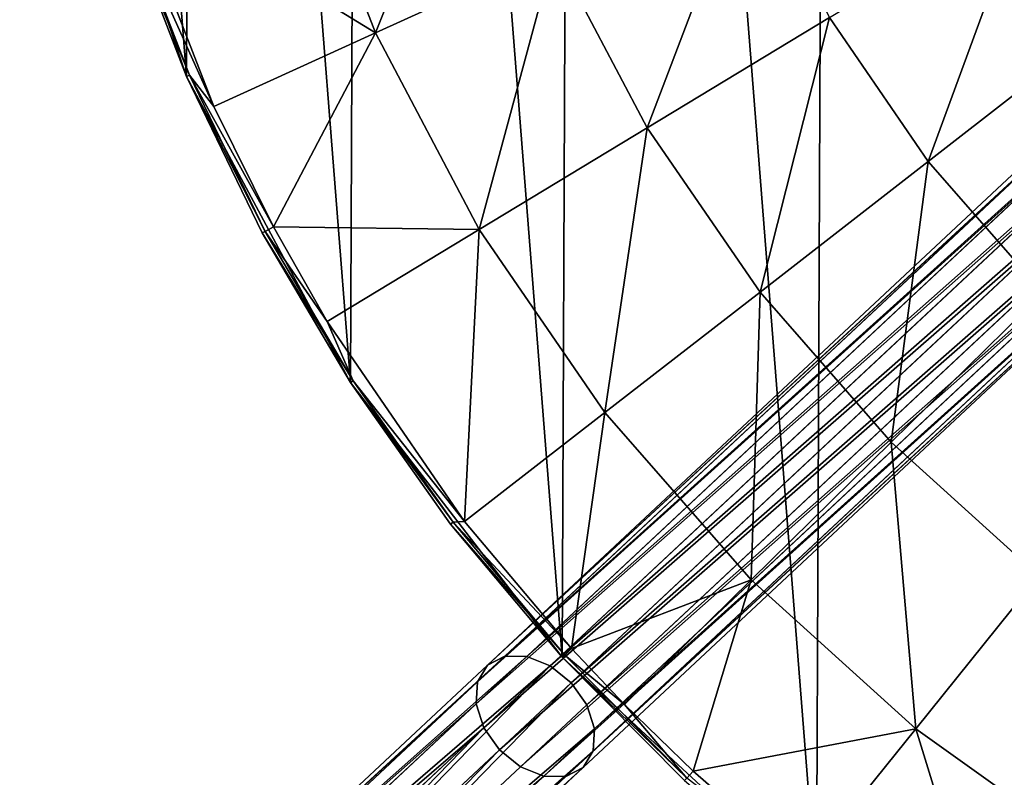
# Model space of a CAD drawing. Header units: millimetres. Extents: x 64 to 3333, y 103 to 3347.
# Tile 347 of 519: x 1652 to 1687, y 1723 to 1750. Entities that reach past the tile are written whole.
import ezdxf

# ---------------------------------------------------------------- set-up
doc = ezdxf.new("R2010")
doc.units = ezdxf.units.MM
doc.header["$LTSCALE"] = 25.4
doc.layers.get('0').update_dxf_attribs({"true_color": 0xff5454})

# ---------------------------------------------------------------- blocks, each defined once
blk = doc.blocks.new('SPIDER-6785-9743.STL')
at = {"color": 0}
mesh = blk.add_polyface(dxfattribs=at)
corners = [(1654.298, 1759.693, 1405.814), (1652.364, 1784.306, 1405.814), (1652.311, 1771.919, 1405.814), (1654.454, 1796.515, 1405.814), (1658.271, 1747.96, 1405.814), (1658.526, 1808.214, 1405.814), (1664.12, 1737.042, 1405.814), (1664.467, 1819.083, 1405.814), (1671.687, 1727.234, 1405.814), (1672.116, 1828.826, 1405.814), (1680.765, 1718.807, 1405.814), (1681.265, 1837.177, 1405.814), (1691.106, 1711.988, 1405.814), (1691.664, 1843.908, 1405.814), (1702.429, 1706.964, 1405.814), (1703.028, 1848.835, 1405.814), (1714.423, 1703.873, 1405.814), (1715.049, 1851.825, 1405.814), (1726.764, 1702.797, 1405.814), (1727.398, 1852.796, 1405.814), (1739.112, 1703.768, 1405.814), (1739.738, 1851.721, 1405.814), (1751.133, 1706.758, 1405.814), (1751.733, 1848.63, 1405.814), (1762.498, 1711.686, 1405.814), (1763.055, 1843.606, 1405.814), (1772.896, 1718.417, 1405.814), (1773.396, 1836.787, 1405.814), (1782.045, 1726.768, 1405.814), (1782.474, 1828.359, 1405.814), (1789.694, 1736.511, 1405.814), (1790.041, 1818.552, 1405.814), (1795.636, 1747.38, 1405.814), (1795.89, 1807.633, 1405.814), (1799.707, 1759.078, 1405.814), (1799.863, 1795.901, 1405.814), (1801.798, 1771.288, 1405.814), (1801.85, 1783.674, 1405.814)]
mesh.append_faces([[corners[k] for k in face] for face in [(0, 1, 2), (35, 36, 37)]], dxfattribs={"vtx0": -1, "color": 0})
mesh.append_faces([[corners[k] for k in face] for face in [(1, 0, 3), (3, 4, 5), (5, 6, 7), (7, 8, 9), (9, 10, 11), (11, 12, 13), (13, 14, 15), (15, 16, 17), (17, 18, 19), (19, 20, 21), (21, 22, 23), (23, 24, 25), (25, 26, 27), (27, 28, 29), (29, 30, 31), (31, 32, 33), (33, 34, 35)]], dxfattribs={"vtx0": -1, "vtx1": -1, "color": 0})
mesh.append_faces([[corners[k] for k in face] for face in [(3, 0, 4), (5, 4, 6), (7, 6, 8), (9, 8, 10), (11, 10, 12), (13, 12, 14), (15, 14, 16), (17, 16, 18), (19, 18, 20), (21, 20, 22), (23, 22, 24), (25, 24, 26), (27, 26, 28), (29, 28, 30), (31, 30, 32), (33, 32, 34), (35, 34, 36)]], dxfattribs={"vtx0": -1, "vtx2": -1, "color": 0})
mesh = blk.add_polyface(dxfattribs=at)
corners = [(1654.298, 1759.693, 1405.814), (1656.042, 1753.744, 1398.095), (1658.271, 1747.96, 1405.814)]
mesh.append_faces([[corners[k] for k in face] for face in [(0, 1, 2)]], dxfattribs={"color": 0})
mesh = blk.add_polyface(dxfattribs=at)
corners = [(1668.828, 1759.062, 1383.503), (1665.017, 1749.52, 1389.832), (1662.154, 1756.916, 1389.832), (1671.397, 1752.426, 1383.503)]
mesh.append_faces([[corners[k] for k in face] for face in [(0, 1, 2), (1, 0, 3)]], dxfattribs={"vtx0": -1, "color": 0})
mesh = blk.add_polyface(dxfattribs=at)
corners = [(1656.114, 1754.974, 1396.826), (1665.017, 1749.52, 1389.832), (1659.243, 1746.889, 1396.826), (1662.154, 1756.916, 1389.832)]
mesh.append_faces([[corners[k] for k in face] for face in [(0, 1, 2), (1, 0, 3)]], dxfattribs={"vtx0": -1, "color": 0})
mesh = blk.add_polyface(dxfattribs=at)
corners = [(1678.318, 1755.58, 1377.905), (1674.719, 1746.134, 1383.503), (1671.397, 1752.426, 1383.503), (1681.227, 1750.069, 1377.905)]
mesh.append_faces([[corners[k] for k in face] for face in [(0, 1, 2), (1, 0, 3)]], dxfattribs={"vtx0": -1, "color": 0})
mesh = blk.add_polyface(dxfattribs=at)
corners = [(1656.114, 1754.974, 1396.826), (1659.243, 1746.889, 1396.826), (1656.153, 1753.782, 1397.421)]
mesh.append_faces([[corners[k] for k in face] for face in [(0, 1, 2)]], dxfattribs={"color": 0})
mesh = blk.add_polyface(dxfattribs=at)
corners = [(1688.18, 1754.273, 1373.091), (1684.756, 1744.933, 1377.905), (1681.227, 1750.069, 1377.905), (1691.173, 1749.916, 1373.091)]
mesh.append_faces([[corners[k] for k in face] for face in [(0, 1, 2), (1, 0, 3)]], dxfattribs={"vtx0": -1, "color": 0})
mesh = blk.add_polyface(dxfattribs=at)
corners = [(1656.042, 1753.744, 1398.095), (1658.378, 1748.007, 1397.421), (1658.271, 1747.96, 1398.095), (1656.153, 1753.782, 1397.421)]
mesh.append_faces([[corners[k] for k in face] for face in [(0, 1, 2), (1, 0, 3)]], dxfattribs={"vtx0": -1, "color": 0})
mesh = blk.add_polyface(dxfattribs=at)
corners = [(1656.042, 1753.744, 1398.095), (1658.271, 1747.96, 1398.095), (1658.271, 1747.96, 1405.814)]
mesh.append_faces([[corners[k] for k in face] for face in [(0, 1, 2)]], dxfattribs={"color": 0})
mesh = blk.add_polyface(dxfattribs=at)
corners = [(1656.153, 1753.782, 1397.421), (1659.243, 1746.889, 1396.826), (1658.378, 1748.007, 1397.421)]
mesh.append_faces([[corners[k] for k in face] for face in [(0, 1, 2)]], dxfattribs={"color": 0})
mesh = blk.add_polyface(dxfattribs=at)
corners = [(1671.397, 1752.426, 1383.503), (1668.72, 1742.506, 1389.832), (1665.017, 1749.52, 1389.832), (1674.719, 1746.134, 1383.503)]
mesh.append_faces([[corners[k] for k in face] for face in [(0, 1, 2), (1, 0, 3)]], dxfattribs={"vtx0": -1, "color": 0})
mesh = blk.add_polyface(dxfattribs=at)
corners = [(1681.227, 1750.069, 1377.905), (1678.748, 1740.269, 1383.503), (1674.719, 1746.134, 1383.503), (1684.756, 1744.933, 1377.905)]
mesh.append_faces([[corners[k] for k in face] for face in [(0, 1, 2), (1, 0, 3)]], dxfattribs={"vtx0": -1, "color": 0})
mesh = blk.add_polyface(dxfattribs=at)
corners = [(1691.173, 1749.916, 1373.091), (1688.857, 1740.242, 1377.905), (1684.756, 1744.933, 1377.905), (1694.653, 1745.936, 1373.091)]
mesh.append_faces([[corners[k] for k in face] for face in [(0, 1, 2), (1, 0, 3)]], dxfattribs={"vtx0": -1, "color": 0})
mesh = blk.add_polyface(dxfattribs=at)
corners = [(1665.017, 1749.52, 1389.832), (1661.37, 1742.594, 1396.826), (1659.243, 1746.889, 1396.826)]
mesh.append_faces([[corners[k] for k in face] for face in [(0, 1, 2)]], dxfattribs={"color": 0})
mesh = blk.add_polyface(dxfattribs=at)
corners = [(1668.72, 1742.506, 1389.832), (1661.37, 1742.594, 1396.826), (1665.017, 1749.52, 1389.832)]
mesh.append_faces([[corners[k] for k in face] for face in [(0, 1, 2)]], dxfattribs={"color": 0})
mesh = blk.add_polyface(dxfattribs=at)
corners = [(1658.271, 1747.96, 1398.095), (1661.073, 1742.435, 1397.421), (1660.97, 1742.38, 1398.095), (1658.378, 1748.007, 1397.421)]
mesh.append_faces([[corners[k] for k in face] for face in [(0, 1, 2), (1, 0, 3)]], dxfattribs={"vtx0": -1, "color": 0})
mesh = blk.add_polyface(dxfattribs=at)
corners = [(1658.271, 1747.96, 1398.095), (1660.97, 1742.38, 1398.095), (1664.12, 1737.042, 1405.814)]
mesh.append_faces([[corners[k] for k in face] for face in [(0, 1, 2)]], dxfattribs={"color": 0})
mesh = blk.add_polyface(dxfattribs=at)
corners = [(1658.271, 1747.96, 1398.095), (1664.12, 1737.042, 1405.814), (1658.271, 1747.96, 1405.814)]
mesh.append_faces([[corners[k] for k in face] for face in [(0, 1, 2)]], dxfattribs={"color": 0})
mesh = blk.add_polyface(dxfattribs=at)
corners = [(1658.378, 1748.007, 1397.421), (1661.37, 1742.594, 1396.826), (1661.073, 1742.435, 1397.421)]
mesh.append_faces([[corners[k] for k in face] for face in [(0, 1, 2)]], dxfattribs={"color": 0})
mesh = blk.add_polyface(dxfattribs=at)
corners = [(1658.378, 1748.007, 1397.421), (1659.243, 1746.889, 1396.826), (1661.37, 1742.594, 1396.826)]
mesh.append_faces([[corners[k] for k in face] for face in [(0, 1, 2)]], dxfattribs={"color": 0})
mesh = blk.add_polyface(dxfattribs=at)
corners = [(1669.017, 1726.948, 1225.756), (1690.992, 1747.227, 1258.571), (1669.637, 1727.267, 1225.074), (1690.299, 1746.84, 1259.138)]
mesh.append_faces([[corners[k] for k in face] for face in [(0, 1, 2), (1, 0, 3)]], dxfattribs={"vtx0": -1, "color": 0})
mesh = blk.add_polyface(dxfattribs=at)
corners = [(1669.637, 1727.267, 1225.074), (1691.839, 1747.277, 1258.091), (1670.423, 1727.26, 1224.495), (1690.992, 1747.227, 1258.571)]
mesh.append_faces([[corners[k] for k in face] for face in [(0, 1, 2), (1, 0, 3)]], dxfattribs={"vtx0": -1, "color": 0})
mesh = blk.add_polyface(dxfattribs=at)
corners = [(1670.423, 1727.26, 1224.495), (1692.712, 1746.983, 1257.77), (1671.254, 1726.927, 1224.109), (1691.839, 1747.277, 1258.091)]
mesh.append_faces([[corners[k] for k in face] for face in [(0, 1, 2), (1, 0, 3)]], dxfattribs={"vtx0": -1, "color": 0})
mesh = blk.add_polyface(dxfattribs=at)
corners = [(1689.865, 1746.174, 1259.704), (1669.017, 1726.948, 1225.756), (1668.657, 1726.351, 1226.438), (1690.299, 1746.84, 1259.138)]
mesh.append_faces([[corners[k] for k in face] for face in [(0, 1, 2), (1, 0, 3)]], dxfattribs={"vtx0": -1, "color": 0})
mesh = blk.add_polyface(dxfattribs=at)
corners = [(1671.254, 1726.927, 1224.109), (1693.477, 1746.389, 1257.657), (1672.005, 1726.319, 1223.973), (1692.712, 1746.983, 1257.77)]
mesh.append_faces([[corners[k] for k in face] for face in [(0, 1, 2), (1, 0, 3)]], dxfattribs={"vtx0": -1, "color": 0})
mesh = blk.add_polyface(dxfattribs=at)
corners = [(1689.758, 1745.332, 1260.185), (1668.657, 1726.351, 1226.438), (1668.612, 1725.567, 1227.016), (1689.865, 1746.174, 1259.704)]
mesh.append_faces([[corners[k] for k in face] for face in [(0, 1, 2), (1, 0, 3)]], dxfattribs={"vtx0": -1, "color": 0})
mesh = blk.add_polyface(dxfattribs=at)
corners = [(1674.719, 1746.134, 1383.503), (1673.211, 1735.969, 1389.832), (1668.72, 1742.506, 1389.832), (1678.748, 1740.269, 1383.503)]
mesh.append_faces([[corners[k] for k in face] for face in [(0, 1, 2), (1, 0, 3)]], dxfattribs={"vtx0": -1, "color": 0})
mesh = blk.add_polyface(dxfattribs=at)
corners = [(1672.005, 1726.319, 1223.973), (1694.019, 1745.585, 1257.77), (1672.561, 1725.529, 1224.109), (1693.477, 1746.389, 1257.657)]
mesh.append_faces([[corners[k] for k in face] for face in [(0, 1, 2), (1, 0, 3)]], dxfattribs={"vtx0": -1, "color": 0})
mesh = blk.add_polyface(dxfattribs=at)
corners = [(1672.561, 1725.529, 1224.109), (1694.254, 1744.695, 1258.091), (1672.837, 1724.677, 1224.495), (1694.019, 1745.585, 1257.77)]
mesh.append_faces([[corners[k] for k in face] for face in [(0, 1, 2), (1, 0, 3)]], dxfattribs={"vtx0": -1, "color": 0})
mesh = blk.add_polyface(dxfattribs=at)
corners = [(1689.993, 1744.442, 1260.506), (1668.612, 1725.567, 1227.016), (1668.888, 1724.715, 1227.403), (1689.758, 1745.332, 1260.185)]
mesh.append_faces([[corners[k] for k in face] for face in [(0, 1, 2), (1, 0, 3)]], dxfattribs={"vtx0": -1, "color": 0})
mesh = blk.add_polyface(dxfattribs=at)
corners = [(1672.837, 1724.677, 1224.495), (1694.146, 1743.852, 1258.571), (1672.792, 1723.893, 1225.074), (1694.254, 1744.695, 1258.091)]
mesh.append_faces([[corners[k] for k in face] for face in [(0, 1, 2), (1, 0, 3)]], dxfattribs={"vtx0": -1, "color": 0})
mesh = blk.add_polyface(dxfattribs=at)
corners = [(1684.756, 1744.933, 1377.905), (1683.432, 1734.911, 1383.503), (1678.748, 1740.269, 1383.503), (1688.857, 1740.242, 1377.905)]
mesh.append_faces([[corners[k] for k in face] for face in [(0, 1, 2), (1, 0, 3)]], dxfattribs={"vtx0": -1, "color": 0})
mesh = blk.add_polyface(dxfattribs=at)
corners = [(1690.534, 1743.638, 1260.618), (1668.888, 1724.715, 1227.403), (1669.443, 1723.925, 1227.539), (1689.993, 1744.442, 1260.506)]
mesh.append_faces([[corners[k] for k in face] for face in [(0, 1, 2), (1, 0, 3)]], dxfattribs={"vtx0": -1, "color": 0})
mesh = blk.add_polyface(dxfattribs=at)
corners = [(1691.3, 1743.044, 1260.506), (1669.443, 1723.925, 1227.539), (1670.194, 1723.317, 1227.403), (1690.534, 1743.638, 1260.618)]
mesh.append_faces([[corners[k] for k in face] for face in [(0, 1, 2), (1, 0, 3)]], dxfattribs={"vtx0": -1, "color": 0})
mesh = blk.add_polyface(dxfattribs=at)
corners = [(1672.792, 1723.893, 1225.074), (1693.713, 1743.187, 1259.138), (1672.431, 1723.296, 1225.756), (1694.146, 1743.852, 1258.571)]
mesh.append_faces([[corners[k] for k in face] for face in [(0, 1, 2), (1, 0, 3)]], dxfattribs={"vtx0": -1, "color": 0})
mesh = blk.add_polyface(dxfattribs=at)
corners = [(1692.172, 1742.749, 1260.185), (1670.194, 1723.317, 1227.403), (1671.026, 1722.984, 1227.016), (1691.3, 1743.044, 1260.506)]
mesh.append_faces([[corners[k] for k in face] for face in [(0, 1, 2), (1, 0, 3)]], dxfattribs={"vtx0": -1, "color": 0})
mesh = blk.add_polyface(dxfattribs=at)
corners = [(1693.713, 1743.187, 1259.138), (1671.811, 1722.976, 1226.438), (1672.431, 1723.296, 1225.756), (1693.02, 1742.8, 1259.704)]
mesh.append_faces([[corners[k] for k in face] for face in [(0, 1, 2), (1, 0, 3)]], dxfattribs={"vtx0": -1, "color": 0})
mesh = blk.add_polyface(dxfattribs=at)
corners = [(1661.37, 1742.594, 1396.826), (1663.29, 1739.223, 1396.826), (1661.073, 1742.435, 1397.421)]
mesh.append_faces([[corners[k] for k in face] for face in [(0, 1, 2)]], dxfattribs={"color": 0})
mesh = blk.add_polyface(dxfattribs=at)
corners = [(1668.72, 1742.506, 1389.832), (1663.29, 1739.223, 1396.826), (1661.37, 1742.594, 1396.826)]
mesh.append_faces([[corners[k] for k in face] for face in [(0, 1, 2)]], dxfattribs={"color": 0})
mesh = blk.add_polyface(dxfattribs=at)
corners = [(1693.02, 1742.8, 1259.704), (1671.026, 1722.984, 1227.016), (1671.811, 1722.976, 1226.438), (1692.172, 1742.749, 1260.185)]
mesh.append_faces([[corners[k] for k in face] for face in [(0, 1, 2), (1, 0, 3)]], dxfattribs={"vtx0": -1, "color": 0})
mesh = blk.add_polyface(dxfattribs=at)
corners = [(1660.97, 1742.38, 1398.095), (1664.218, 1737.105, 1397.421), (1664.12, 1737.042, 1398.095), (1661.073, 1742.435, 1397.421)]
mesh.append_faces([[corners[k] for k in face] for face in [(0, 1, 2), (1, 0, 3)]], dxfattribs={"vtx0": -1, "color": 0})
mesh = blk.add_polyface(dxfattribs=at)
corners = [(1660.97, 1742.38, 1398.095), (1664.12, 1737.042, 1398.095), (1664.12, 1737.042, 1405.814)]
mesh.append_faces([[corners[k] for k in face] for face in [(0, 1, 2)]], dxfattribs={"color": 0})
mesh = blk.add_polyface(dxfattribs=at)
corners = [(1661.073, 1742.435, 1397.421), (1663.29, 1739.223, 1396.826), (1664.218, 1737.105, 1397.421)]
mesh.append_faces([[corners[k] for k in face] for face in [(0, 1, 2)]], dxfattribs={"color": 0})
mesh = blk.add_polyface(dxfattribs=at)
corners = [(1668.72, 1742.506, 1389.832), (1668.2, 1732.078, 1396.826), (1663.29, 1739.223, 1396.826), (1673.211, 1735.969, 1389.832)]
mesh.append_faces([[corners[k] for k in face] for face in [(0, 1, 2), (1, 0, 3)]], dxfattribs={"vtx0": -1, "color": 0})
mesh = blk.add_polyface(dxfattribs=at)
corners = [(1678.748, 1740.269, 1383.503), (1678.432, 1729.998, 1389.832), (1673.211, 1735.969, 1389.832), (1683.432, 1734.911, 1383.503)]
mesh.append_faces([[corners[k] for k in face] for face in [(0, 1, 2), (1, 0, 3)]], dxfattribs={"vtx0": -1, "color": 0})
mesh = blk.add_polyface(dxfattribs=at)
corners = [(1688.857, 1740.242, 1377.905), (1688.706, 1730.134, 1383.503), (1683.432, 1734.911, 1383.503), (1693.475, 1736.058, 1377.905)]
mesh.append_faces([[corners[k] for k in face] for face in [(0, 1, 2), (1, 0, 3)]], dxfattribs={"vtx0": -1, "color": 0})
mesh = blk.add_polyface(dxfattribs=at)
corners = [(1663.29, 1739.223, 1396.826), (1668.2, 1732.078, 1396.826), (1664.218, 1737.105, 1397.421)]
mesh.append_faces([[corners[k] for k in face] for face in [(0, 1, 2)]], dxfattribs={"color": 0})
mesh = blk.add_polyface(dxfattribs=at)
corners = [(1664.12, 1737.042, 1398.095), (1667.793, 1732.053, 1397.421), (1667.701, 1731.981, 1398.095), (1664.218, 1737.105, 1397.421)]
mesh.append_faces([[corners[k] for k in face] for face in [(0, 1, 2), (1, 0, 3)]], dxfattribs={"vtx0": -1, "color": 0})
mesh = blk.add_polyface(dxfattribs=at)
corners = [(1664.12, 1737.042, 1398.095), (1667.701, 1731.981, 1398.095), (1664.12, 1737.042, 1405.814)]
mesh.append_faces([[corners[k] for k in face] for face in [(0, 1, 2)]], dxfattribs={"color": 0})
mesh = blk.add_polyface(dxfattribs=at)
corners = [(1664.12, 1737.042, 1405.814), (1667.701, 1731.981, 1398.095), (1671.687, 1727.234, 1405.814)]
mesh.append_faces([[corners[k] for k in face] for face in [(0, 1, 2)]], dxfattribs={"color": 0})
mesh = blk.add_polyface(dxfattribs=at)
corners = [(1664.218, 1737.105, 1397.421), (1668.2, 1732.078, 1396.826), (1667.793, 1732.053, 1397.421)]
mesh.append_faces([[corners[k] for k in face] for face in [(0, 1, 2)]], dxfattribs={"color": 0})
mesh = blk.add_polyface(dxfattribs=at)
corners = [(1673.211, 1735.969, 1389.832), (1672.022, 1727.54, 1396.826), (1668.2, 1732.078, 1396.826)]
mesh.append_faces([[corners[k] for k in face] for face in [(0, 1, 2)]], dxfattribs={"color": 0})
mesh = blk.add_polyface(dxfattribs=at)
corners = [(1678.432, 1729.998, 1389.832), (1672.022, 1727.54, 1396.826), (1673.211, 1735.969, 1389.832)]
mesh.append_faces([[corners[k] for k in face] for face in [(0, 1, 2)]], dxfattribs={"color": 0})
mesh = blk.add_polyface(dxfattribs=at)
corners = [(1683.432, 1734.911, 1383.503), (1684.31, 1724.674, 1389.832), (1678.432, 1729.998, 1389.832), (1688.706, 1730.134, 1383.503)]
mesh.append_faces([[corners[k] for k in face] for face in [(0, 1, 2), (1, 0, 3)]], dxfattribs={"vtx0": -1, "color": 0})
mesh = blk.add_polyface(dxfattribs=at)
corners = [(1667.701, 1731.981, 1398.095), (1671.773, 1727.313, 1397.421), (1671.687, 1727.234, 1398.095), (1667.793, 1732.053, 1397.421)]
mesh.append_faces([[corners[k] for k in face] for face in [(0, 1, 2), (1, 0, 3)]], dxfattribs={"vtx0": -1, "color": 0})
mesh = blk.add_polyface(dxfattribs=at)
corners = [(1668.2, 1732.078, 1396.826), (1672.022, 1727.54, 1396.826), (1667.793, 1732.053, 1397.421)]
mesh.append_faces([[corners[k] for k in face] for face in [(0, 1, 2)]], dxfattribs={"color": 0})
mesh = blk.add_polyface(dxfattribs=at)
corners = [(1667.793, 1732.053, 1397.421), (1672.022, 1727.54, 1396.826), (1671.773, 1727.313, 1397.421)]
mesh.append_faces([[corners[k] for k in face] for face in [(0, 1, 2)]], dxfattribs={"color": 0})
mesh = blk.add_polyface(dxfattribs=at)
corners = [(1667.701, 1731.981, 1398.095), (1671.687, 1727.234, 1398.095), (1671.687, 1727.234, 1405.814)]
mesh.append_faces([[corners[k] for k in face] for face in [(0, 1, 2)]], dxfattribs={"color": 0})
mesh = blk.add_polyface(dxfattribs=at)
corners = [(1678.432, 1729.998, 1389.832), (1673.905, 1725.552, 1396.826), (1672.022, 1727.54, 1396.826)]
mesh.append_faces([[corners[k] for k in face] for face in [(0, 1, 2)]], dxfattribs={"color": 0})
mesh = blk.add_polyface(dxfattribs=at)
corners = [(1678.432, 1729.998, 1389.832), (1676.36, 1723.165, 1396.826), (1673.905, 1725.552, 1396.826)]
mesh.append_faces([[corners[k] for k in face] for face in [(0, 1, 2)]], dxfattribs={"color": 0})
mesh = blk.add_polyface(dxfattribs=at)
corners = [(1684.31, 1724.674, 1389.832), (1676.36, 1723.165, 1396.826), (1678.432, 1729.998, 1389.832)]
mesh.append_faces([[corners[k] for k in face] for face in [(0, 1, 2)]], dxfattribs={"color": 0})
mesh = blk.add_polyface(dxfattribs=at)
corners = [(1688.706, 1730.134, 1383.503), (1690.766, 1720.068, 1389.832), (1684.31, 1724.674, 1389.832), (1694.499, 1726.001, 1383.503)]
mesh.append_faces([[corners[k] for k in face] for face in [(0, 1, 2), (1, 0, 3)]], dxfattribs={"vtx0": -1, "color": 0})
mesh = blk.add_polyface(dxfattribs=at)
corners = [(1672.022, 1727.54, 1396.826), (1673.905, 1725.552, 1396.826), (1671.773, 1727.313, 1397.421)]
mesh.append_faces([[corners[k] for k in face] for face in [(0, 1, 2)]], dxfattribs={"color": 0})
mesh = blk.add_polyface(dxfattribs=at)
corners = [(1654.351, 1713.24, 1207.565), (1669.637, 1727.267, 1225.074), (1654.93, 1713.521, 1206.832), (1669.017, 1726.948, 1225.756)]
mesh.append_faces([[corners[k] for k in face] for face in [(0, 1, 2), (1, 0, 3)]], dxfattribs={"vtx0": -1, "color": 0})
mesh = blk.add_polyface(dxfattribs=at)
corners = [(1654.93, 1713.521, 1206.832), (1670.423, 1727.26, 1224.495), (1655.681, 1713.481, 1206.21), (1669.637, 1727.267, 1225.074)]
mesh.append_faces([[corners[k] for k in face] for face in [(0, 1, 2), (1, 0, 3)]], dxfattribs={"vtx0": -1, "color": 0})
mesh = blk.add_polyface(dxfattribs=at)
corners = [(1655.681, 1713.481, 1206.21), (1671.254, 1726.927, 1224.109), (1656.489, 1713.126, 1205.795), (1670.423, 1727.26, 1224.495)]
mesh.append_faces([[corners[k] for k in face] for face in [(0, 1, 2), (1, 0, 3)]], dxfattribs={"vtx0": -1, "color": 0})
mesh = blk.add_polyface(dxfattribs=at)
corners = [(1671.687, 1727.234, 1398.095), (1676.131, 1722.918, 1397.421), (1676.052, 1722.833, 1398.095), (1671.773, 1727.313, 1397.421)]
mesh.append_faces([[corners[k] for k in face] for face in [(0, 1, 2), (1, 0, 3)]], dxfattribs={"vtx0": -1, "color": 0})
mesh = blk.add_polyface(dxfattribs=at)
corners = [(1671.687, 1727.234, 1405.814), (1671.687, 1727.234, 1398.095), (1680.765, 1718.807, 1405.814)]
mesh.append_faces([[corners[k] for k in face] for face in [(0, 1, 2)]], dxfattribs={"color": 0})
mesh = blk.add_polyface(dxfattribs=at)
corners = [(1671.687, 1727.234, 1398.095), (1676.052, 1722.833, 1398.095), (1680.765, 1718.807, 1405.814)]
mesh.append_faces([[corners[k] for k in face] for face in [(0, 1, 2)]], dxfattribs={"color": 0})
mesh = blk.add_polyface(dxfattribs=at)
corners = [(1671.773, 1727.313, 1397.421), (1673.905, 1725.552, 1396.826), (1676.131, 1722.918, 1397.421)]
mesh.append_faces([[corners[k] for k in face] for face in [(0, 1, 2)]], dxfattribs={"color": 0})
mesh = blk.add_polyface(dxfattribs=at)
corners = [(1668.657, 1726.351, 1226.438), (1654.351, 1713.24, 1207.565), (1654.032, 1712.682, 1208.298), (1669.017, 1726.948, 1225.756)]
mesh.append_faces([[corners[k] for k in face] for face in [(0, 1, 2), (1, 0, 3)]], dxfattribs={"vtx0": -1, "color": 0})
mesh = blk.add_polyface(dxfattribs=at)
corners = [(1671.254, 1726.927, 1224.109), (1657.231, 1712.51, 1205.649), (1656.489, 1713.126, 1205.795), (1672.005, 1726.319, 1223.973)]
mesh.append_faces([[corners[k] for k in face] for face in [(0, 1, 2), (1, 0, 3)]], dxfattribs={"vtx0": -1, "color": 0})
mesh = blk.add_polyface(dxfattribs=at)
corners = [(1668.612, 1725.567, 1227.016), (1654.032, 1712.682, 1208.298), (1654.021, 1711.93, 1208.92), (1668.657, 1726.351, 1226.438)]
mesh.append_faces([[corners[k] for k in face] for face in [(0, 1, 2), (1, 0, 3)]], dxfattribs={"vtx0": -1, "color": 0})
mesh = blk.add_polyface(dxfattribs=at)
corners = [(1672.005, 1726.319, 1223.973), (1657.795, 1711.728, 1205.795), (1657.231, 1712.51, 1205.649), (1672.561, 1725.529, 1224.109)]
mesh.append_faces([[corners[k] for k in face] for face in [(0, 1, 2), (1, 0, 3)]], dxfattribs={"vtx0": -1, "color": 0})
mesh = blk.add_polyface(dxfattribs=at)
corners = [(1668.888, 1724.715, 1227.403), (1654.021, 1711.93, 1208.92), (1654.321, 1711.1, 1209.335), (1668.612, 1725.567, 1227.016)]
mesh.append_faces([[corners[k] for k in face] for face in [(0, 1, 2), (1, 0, 3)]], dxfattribs={"vtx0": -1, "color": 0})
mesh = blk.add_polyface(dxfattribs=at)
corners = [(1657.795, 1711.728, 1205.795), (1672.837, 1724.677, 1224.495), (1658.095, 1710.898, 1206.21), (1672.561, 1725.529, 1224.109)]
mesh.append_faces([[corners[k] for k in face] for face in [(0, 1, 2), (1, 0, 3)]], dxfattribs={"vtx0": -1, "color": 0})
mesh = blk.add_polyface(dxfattribs=at)
corners = [(1676.131, 1722.918, 1397.421), (1673.905, 1725.552, 1396.826), (1676.36, 1723.165, 1396.826)]
mesh.append_faces([[corners[k] for k in face] for face in [(0, 1, 2)]], dxfattribs={"color": 0})
mesh = blk.add_polyface(dxfattribs=at)
corners = [(1654.885, 1710.317, 1209.481), (1668.888, 1724.715, 1227.403), (1654.321, 1711.1, 1209.335), (1669.443, 1723.925, 1227.539)]
mesh.append_faces([[corners[k] for k in face] for face in [(0, 1, 2), (1, 0, 3)]], dxfattribs={"vtx0": -1, "color": 0})
mesh = blk.add_polyface(dxfattribs=at)
corners = [(1658.095, 1710.898, 1206.21), (1672.792, 1723.893, 1225.074), (1658.084, 1710.146, 1206.832), (1672.837, 1724.677, 1224.495)]
mesh.append_faces([[corners[k] for k in face] for face in [(0, 1, 2), (1, 0, 3)]], dxfattribs={"vtx0": -1, "color": 0})
mesh = blk.add_polyface(dxfattribs=at)
corners = [(1684.31, 1724.674, 1389.832), (1680.33, 1719.731, 1396.826), (1676.36, 1723.165, 1396.826)]
mesh.append_faces([[corners[k] for k in face] for face in [(0, 1, 2)]], dxfattribs={"color": 0})
mesh = blk.add_polyface(dxfattribs=at)
corners = [(1684.31, 1724.674, 1389.832), (1687.387, 1714.697, 1396.826), (1680.33, 1719.731, 1396.826), (1690.766, 1720.068, 1389.832)]
mesh.append_faces([[corners[k] for k in face] for face in [(0, 1, 2), (1, 0, 3)]], dxfattribs={"vtx0": -1, "color": 0})
mesh = blk.add_polyface(dxfattribs=at)
corners = [(1655.627, 1709.702, 1209.335), (1669.443, 1723.925, 1227.539), (1654.885, 1710.317, 1209.481), (1670.194, 1723.317, 1227.403)]
mesh.append_faces([[corners[k] for k in face] for face in [(0, 1, 2), (1, 0, 3)]], dxfattribs={"vtx0": -1, "color": 0})
mesh = blk.add_polyface(dxfattribs=at)
corners = [(1658.084, 1710.146, 1206.832), (1672.431, 1723.296, 1225.756), (1657.765, 1709.587, 1207.565), (1672.792, 1723.893, 1225.074)]
mesh.append_faces([[corners[k] for k in face] for face in [(0, 1, 2), (1, 0, 3)]], dxfattribs={"vtx0": -1, "color": 0})
mesh = blk.add_polyface(dxfattribs=at)
corners = [(1671.026, 1722.984, 1227.016), (1655.627, 1709.702, 1209.335), (1656.436, 1709.347, 1208.92), (1670.194, 1723.317, 1227.403)]
mesh.append_faces([[corners[k] for k in face] for face in [(0, 1, 2), (1, 0, 3)]], dxfattribs={"vtx0": -1, "color": 0})
mesh = blk.add_polyface(dxfattribs=at)
corners = [(1672.431, 1723.296, 1225.756), (1657.186, 1709.307, 1208.298), (1657.765, 1709.587, 1207.565), (1671.811, 1722.976, 1226.438)]
mesh.append_faces([[corners[k] for k in face] for face in [(0, 1, 2), (1, 0, 3)]], dxfattribs={"vtx0": -1, "color": 0})
mesh = blk.add_polyface(dxfattribs=at)
corners = [(1671.811, 1722.976, 1226.438), (1656.436, 1709.347, 1208.92), (1657.186, 1709.307, 1208.298), (1671.026, 1722.984, 1227.016)]
mesh.append_faces([[corners[k] for k in face] for face in [(0, 1, 2), (1, 0, 3)]], dxfattribs={"vtx0": -1, "color": 0})
mesh = blk.add_polyface(dxfattribs=at)
corners = [(1676.131, 1722.918, 1397.421), (1676.36, 1723.165, 1396.826), (1680.33, 1719.731, 1396.826)]
mesh.append_faces([[corners[k] for k in face] for face in [(0, 1, 2)]], dxfattribs={"color": 0})

msp = doc.modelspace()

# ---------------------------------------------------------------- block references
at = {"color": 250, "true_color": 0x262626}
msp.add_blockref('SPIDER-6785-9743.STL', (0, 0), dxfattribs=at)

doc.saveas('drawing.dxf')
